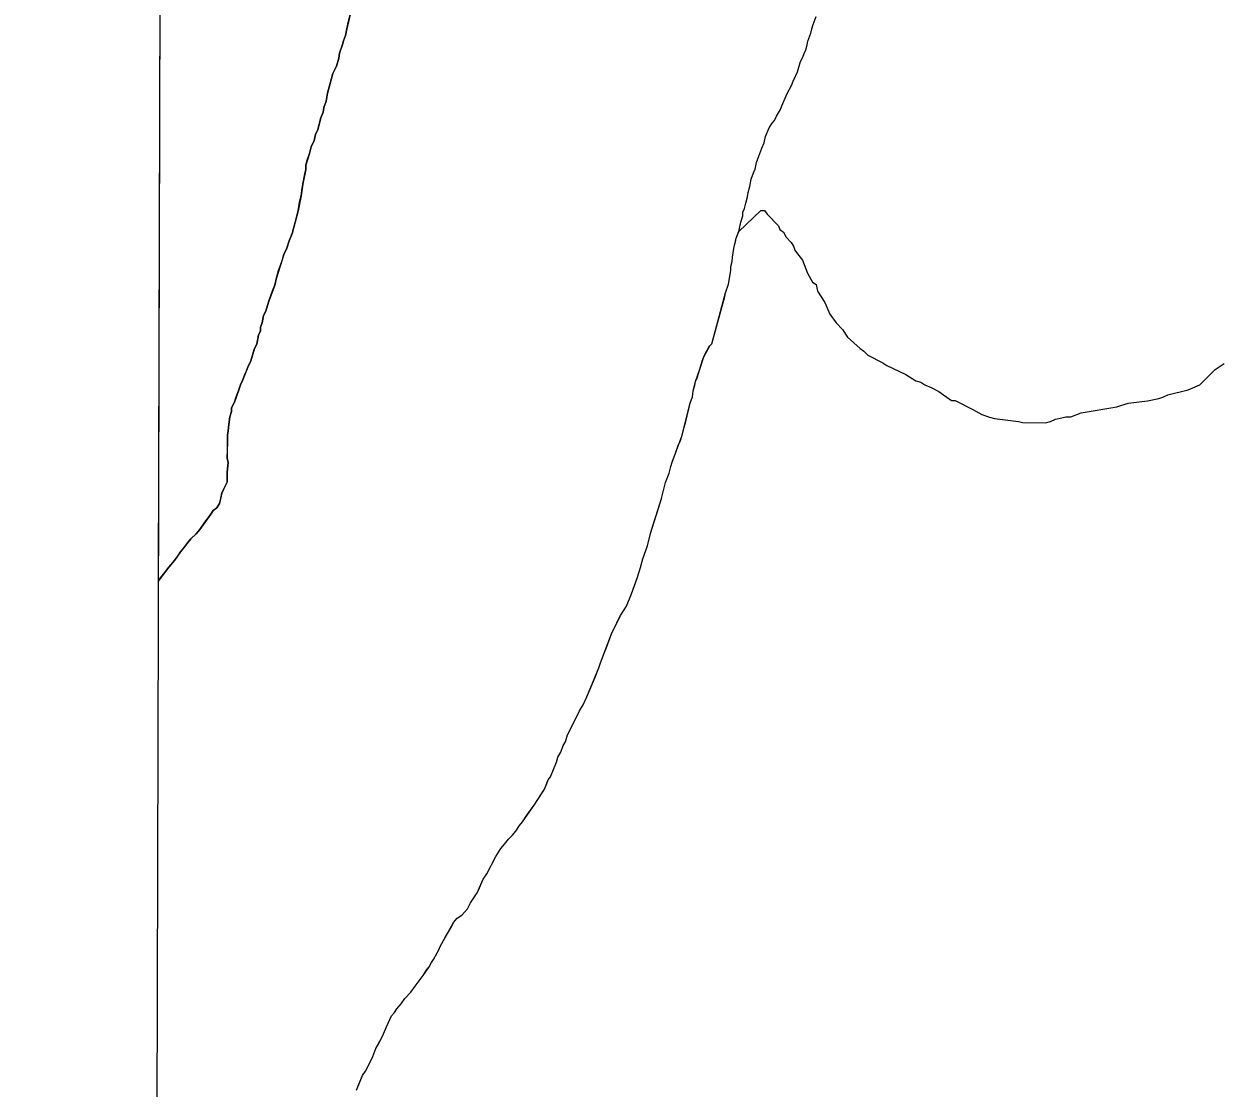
# Model space of a CAD drawing. Extents: x 3172231 to 3210228, y 940198 to 965780.
# Drawn here: x 3176486.7 to 3176828.9, y 958866.5 to 959171.8 of the extents above; entities that cross this region are included whole.
import ezdxf

# ---------------------------------------------------------------- set-up
doc = ezdxf.new("R2010")
doc.units = 0
for name, color, linetype in [('V-GRID-FRAM', 7, 'Continuous'), ('V-SITE-VEGE', 7, 'Continuous'), ('V-TOPO-SHOR', 7, 'Continuous')]:
    doc.layers.add(name, color=color, linetype=linetype)

msp = doc.modelspace()

# ---------------------------------------------------------------- linework, layer by layer
at = {"layer": 'V-GRID-FRAM'}
msp.add_lwpolyline([(3176539.592, 963919.479), (3207827.662, 963842.116), (3207790.623, 945652.442), (3176486.679, 945729.845), (3176539.592, 963919.479)], dxfattribs=at)
at = {"layer": 'V-SITE-VEGE'}
for p, q in [((3176525.316, 959012.045), (3176527.28, 959686.933)), ((3176580.912, 959177.357), (3176579.171, 959169.845)), ((3176579.171, 959169.845), (3176578.95, 959168.382)), ((3176578.09, 959165.88), (3176577.232, 959163.377)), ((3176578.309, 959166.922), (3176578.09, 959165.88)), ((3176578.95, 959168.382), (3176578.309, 959166.922)), ((3176577.232, 959163.377), (3176577.009, 959161.917)), ((3176576.361, 959159.621), (3176575.296, 959157.538)), ((3176577.009, 959161.917), (3176576.361, 959159.621)), ((3176575.296, 959157.538), (3176573.783, 959151.906)), ((3176573.783, 959151.906), (3176573.341, 959149.608)), ((3176573.341, 959149.608), (3176572.7, 959147.732)), ((3176572.476, 959146.481), (3176571.835, 959144.814)), ((3176572.7, 959147.732), (3176572.476, 959146.481)), ((3176571.835, 959144.814), (3176570.969, 959141.472)), ((3176569.896, 959138.346), (3176569.044, 959136.472)), ((3176570.328, 959140.015), (3176569.896, 959138.346)), ((3176570.969, 959141.472), (3176570.328, 959140.015)), ((3176569.044, 959136.472), (3176568.608, 959134.592)), ((3176568.608, 959134.592), (3176567.532, 959131.256)), ((3176567.52, 959130.003), (3176566.648, 959125.827)), ((3176567.532, 959131.256), (3176567.52, 959130.003)), ((3176566.648, 959125.827), (3176566.197, 959122.485)), ((3176566.197, 959122.485), (3176565.323, 959118.1)), ((3176565.323, 959118.1), (3176563.59, 959111.632)), ((3176691.668, 959112.206), (3176698.021, 959118.278)), ((3176698.021, 959118.278), (3176699.116, 959118.27)), ((3176699.116, 959118.27), (3176699.837, 959117.168)), ((3176699.837, 959117.168), (3176703.094, 959113.852)), ((3176563.59, 959111.632), (3176562.736, 959109.549)), ((3176690.947, 959110.283), (3176691.668, 959112.206)), ((3176703.094, 959113.852), (3176703.448, 959112.755)), ((3176703.448, 959112.755), (3176704.535, 959112.015)), ((3176704.535, 959112.015), (3176705.252, 959110.551)), ((3176562.091, 959107.463), (3176561.237, 959105.589)), ((3176562.736, 959109.549), (3176562.091, 959107.463)), ((3176690.294, 959107.36), (3176690.947, 959110.283)), ((3176705.252, 959110.551), (3176706.698, 959109.074)), ((3176706.698, 959109.074), (3176707.419, 959107.975)), ((3176707.419, 959107.975), (3176707.775, 959106.875)), ((3176561.237, 959105.589), (3176559.087, 959098.914)), ((3176689.841, 959103.602), (3176689.853, 959104.851)), ((3176689.853, 959104.851), (3176690.294, 959107.36)), ((3176707.775, 959106.875), (3176708.494, 959105.775)), ((3176708.494, 959105.775), (3176709.938, 959103.936)), ((3176688.737, 959097.126), (3176689.401, 959101.093)), ((3176689.401, 959101.093), (3176689.411, 959102.138)), ((3176689.411, 959102.138), (3176689.841, 959103.602)), ((3176709.938, 959103.936), (3176711.366, 959100.272)), ((3176559.087, 959098.914), (3176558.648, 959096.827)), ((3176711.366, 959100.272), (3176712.803, 959097.706)), ((3176712.803, 959097.706), (3176713.893, 959096.964)), ((3176558.648, 959096.827), (3176556.934, 959092.242)), ((3176683.984, 959080.019), (3176687.879, 959094.624)), ((3176687.879, 959094.624), (3176688.737, 959097.126)), ((3176713.893, 959096.964), (3176714.241, 959095.138)), ((3176714.241, 959095.138), (3176716.402, 959091.832)), ((3176556.934, 959092.242), (3176556.072, 959089.321)), ((3176716.402, 959091.832), (3176717.831, 959088.535)), ((3176555.433, 959088.072), (3176554.997, 959085.985)), ((3176556.072, 959089.321), (3176555.433, 959088.072)), ((3176717.831, 959088.535), (3176719.633, 959085.963)), ((3176554.554, 959083.687), (3176553.919, 959082.438)), ((3176554.567, 959084.734), (3176554.554, 959083.687)), ((3176554.997, 959085.985), (3176554.567, 959084.734)), ((3176719.633, 959085.963), (3176721.442, 959084.121)), ((3176721.442, 959084.121), (3176722.881, 959081.918)), ((3176553.919, 959082.438), (3176553.477, 959079.933)), ((3176722.881, 959081.918), (3176726.502, 959078.6)), ((3176552.838, 959078.684), (3176551.763, 959075.139)), ((3176553.477, 959079.933), (3176552.838, 959078.684)), ((3176681.649, 959076.276), (3176683.349, 959079.397)), ((3176683.349, 959079.397), (3176683.984, 959080.019)), ((3176726.502, 959078.6), (3176727.592, 959077.861)), ((3176727.592, 959077.861), (3176728.675, 959076.757)), ((3176728.675, 959076.757), (3176733.038, 959074.525)), ((3176550.909, 959073.265), (3176549.412, 959069.513)), ((3176551.763, 959075.139), (3176550.909, 959073.265)), ((3176680.572, 959072.728), (3176681.649, 959076.276)), ((3176733.038, 959074.525), (3176734.125, 959073.787)), ((3176734.125, 959073.787), (3176739.577, 959071.182)), ((3176828.29, 959072.579), (3176830.862, 959074.379)), ((3176679.286, 959069.185), (3176680.572, 959072.728)), ((3176739.577, 959071.182), (3176742.481, 959069.333)), ((3176823.872, 959068.237), (3176828.29, 959072.579)), ((3176548.341, 959066.804), (3176547.055, 959063.258)), ((3176548.773, 959068.262), (3176548.341, 959066.804)), ((3176549.412, 959069.513), (3176548.773, 959068.262)), ((3176678.409, 959064.801), (3176678.634, 959066.472)), ((3176678.634, 959066.472), (3176679.286, 959069.185)), ((3176742.481, 959069.333), (3176743.939, 959068.954)), ((3176743.939, 959068.954), (3176745.026, 959068.215)), ((3176745.026, 959068.215), (3176746.845, 959067.467)), ((3176746.845, 959067.467), (3176749.024, 959066.353)), ((3176749.024, 959066.353), (3176752.651, 959063.764)), ((3176814.722, 959065.399), (3176820.573, 959066.808)), ((3176820.573, 959066.808), (3176823.872, 959068.237)), ((3176547.055, 959063.258), (3176546.203, 959061.593)), ((3176675.38, 959053.535), (3176677.764, 959062.927)), ((3176677.764, 959062.927), (3176678.409, 959064.801)), ((3176752.651, 959063.764), (3176753.747, 959063.754)), ((3176753.747, 959063.754), (3176758.834, 959061.155)), ((3176800.087, 959061.88), (3176803.382, 959062.945)), ((3176803.382, 959062.945), (3176808.867, 959063.627)), ((3176808.867, 959063.627), (3176812.156, 959064.325)), ((3176812.156, 959064.325), (3176813.254, 959064.682)), ((3176813.254, 959064.682), (3176814.722, 959065.399)), ((3176546.192, 959060.549), (3176545.762, 959059.089)), ((3176546.203, 959061.593), (3176546.192, 959060.549)), ((3176758.834, 959061.155), (3176761.376, 959059.672)), ((3176761.376, 959059.672), (3176763.559, 959058.923)), ((3176786.922, 959059.081), (3176789.851, 959060.148)), ((3176789.851, 959060.148), (3176800.087, 959061.88)), ((3176545.762, 959059.089), (3176545.316, 959055.955)), ((3176763.559, 959058.923), (3176765.015, 959058.544)), ((3176765.015, 959058.544), (3176771.943, 959057.751)), ((3176771.943, 959057.751), (3176773.037, 959057.377)), ((3176773.037, 959057.377), (3176779.607, 959057.317)), ((3176779.607, 959057.317), (3176781.069, 959057.669)), ((3176781.069, 959057.669), (3176782.536, 959058.386)), ((3176782.536, 959058.386), (3176784.364, 959058.737)), ((3176784.364, 959058.737), (3176785.462, 959059.091)), ((3176785.462, 959059.091), (3176786.922, 959059.081)), ((3176545.088, 959053.866), (3176545.027, 959047.173)), ((3176545.306, 959054.909), (3176545.088, 959053.866)), ((3176545.316, 959055.955), (3176545.306, 959054.909)), ((3176672.595, 959046.031), (3176675.38, 959053.535)), ((3176545.226, 959045.916), (3176544.992, 959043.2)), ((3176545.027, 959047.173), (3176545.226, 959045.916)), ((3176672.165, 959044.779), (3176672.595, 959046.031)), ((3176544.992, 959043.2), (3176544.966, 959040.272)), ((3176670.66, 959040.192), (3176671.731, 959042.901)), ((3176671.731, 959042.901), (3176672.165, 959044.779)), ((3176544.966, 959040.272), (3176543.901, 959038.191)), ((3176669.572, 959035.6), (3176670.66, 959040.192)), ((3176543.475, 959037.149), (3176542.819, 959034.226)), ((3176543.901, 959038.191), (3176543.475, 959037.149)), ((3176666.346, 959025.592), (3176669.572, 959035.6)), ((3176540.919, 959032.149), (3176540.284, 959031.111)), ((3176541.969, 959032.979), (3176540.919, 959032.149)), ((3176542.819, 959034.226), (3176541.969, 959032.979)), ((3176540.284, 959031.111), (3176537.105, 959026.749)), ((3176536.049, 959025.504), (3176534.572, 959024.052)), ((3176537.105, 959026.749), (3176536.049, 959025.504)), ((3176665.478, 959022.04), (3176666.346, 959025.592)), ((3176534.572, 959024.052), (3176531.611, 959020.314)), ((3176664.19, 959018.291), (3176665.478, 959022.04)), ((3176531.611, 959020.314), (3176529.915, 959017.82)), ((3176528.225, 959015.954), (3176526.742, 959013.875)), ((3176529.915, 959017.82), (3176528.225, 959015.954)), ((3176662.678, 959013.074), (3176663.541, 959015.786)), ((3176663.541, 959015.786), (3176664.19, 959018.291)), ((3176526.742, 959013.875), (3176525.316, 959012.045)), ((3176660.962, 959008.28), (3176662.678, 959013.074)), ((3176659.467, 959004.739), (3176660.962, 959008.28)), ((3176655.214, 958996.828), (3176657.769, 959002.034)), ((3176657.769, 959002.034), (3176659.467, 959004.739)), ((3176652, 958988.492), (3176655.214, 958996.828)), ((3176651.57, 958987.034), (3176652, 958988.492)), ((3176648.15, 958978.697), (3176651.57, 958987.034)), ((3176647.083, 958976.405), (3176648.15, 958978.697)), ((3176642.614, 958967.871), (3176646.022, 958974.742)), ((3176646.022, 958974.742), (3176647.083, 958976.405)), ((3176641.967, 958965.786), (3176642.614, 958967.871)), ((3176640.687, 958962.868), (3176641.33, 958964.746)), ((3176641.33, 958964.746), (3176641.967, 958965.786)), ((3176639.405, 958959.951), (3176639.837, 958961.411)), ((3176639.837, 958961.411), (3176640.687, 958962.868)), ((3176637.697, 958955.784), (3176639.405, 958959.951)), ((3176635.991, 958952.245), (3176637.06, 958954.952)), ((3176637.06, 958954.952), (3176637.697, 958955.784)), ((3176633.021, 958947.667), (3176635.991, 958952.245)), ((3176629.634, 958942.889), (3176633.021, 958947.667)), ((3176626.668, 958938.943), (3176627.725, 958940.188)), ((3176627.725, 958940.188), (3176628.786, 958941.851)), ((3176628.786, 958941.851), (3176629.634, 958942.889)), ((3176623.498, 958935.205), (3176624.557, 958936.452)), ((3176624.557, 958936.452), (3176625.614, 958937.907)), ((3176625.614, 958937.907), (3176626.668, 958938.943)), ((3176619.46, 958927.923), (3176622.013, 958932.92)), ((3176622.013, 958932.92), (3176623.498, 958935.205)), ((3176616.693, 958922.51), (3176618.403, 958926.468)), ((3176618.403, 958926.468), (3176619.46, 958927.923)), ((3176613.932, 958917.932), (3176614.784, 958919.599)), ((3176614.784, 958919.599), (3176616.693, 958922.51)), ((3176610.981, 958915.241), (3176612.242, 958916.067)), ((3176612.242, 958916.067), (3176613.932, 958917.932)), ((3176606.522, 958907.961), (3176609.922, 958913.994)), ((3176609.922, 958913.994), (3176610.981, 958915.241)), ((3176605.244, 958905.253), (3176606.522, 958907.961)), ((3176602.908, 958901.301), (3176603.547, 958902.552)), ((3176603.547, 958902.552), (3176604.181, 958903.381)), ((3176604.181, 958903.381), (3176605.244, 958905.253)), ((3176598.883, 958895.689), (3176601.212, 958898.806)), ((3176601.212, 958898.806), (3176602.908, 958901.301)), ((3176597.614, 958894.028), (3176598.883, 958895.689)), ((3176594.865, 958890.706), (3176595.924, 958892.16)), ((3176595.924, 958892.16), (3176597.614, 958894.028)), ((3176592.96, 958888.214), (3176593.597, 958889.254)), ((3176593.597, 958889.254), (3176594.865, 958890.706)), ((3176590.624, 958884.052), (3176592.115, 958887.176)), ((3176592.115, 958887.176), (3176592.96, 958888.214)), ((3176589.553, 958881.343), (3176590.624, 958884.052)), ((3176587.64, 958877.804), (3176589.553, 958881.343)), ((3176584.654, 958871.349), (3176586.782, 958875.51)), ((3176586.782, 958875.51), (3176587.64, 958877.804)), ((3176583.806, 958870.099), (3176584.654, 958871.349)), ((3176582.096, 958865.934), (3176583.806, 958870.099))]:
    msp.add_line(p, q, dxfattribs=at)
at = {"layer": 'V-TOPO-SHOR'}
for points in [[(3176578.309, 959166.922), (3176578.948, 959168.382), (3176579.171, 959169.845), (3176579.607, 959171.723), (3176580.259, 959174.434)], [(3176695.283, 959127.185), (3176695.926, 959129.061), (3176696.354, 959130.101), (3176696.79, 959131.981), (3176697.433, 959133.857), (3176698.289, 959136.151), (3176698.93, 959137.609), (3176699.366, 959139.487), (3176700.433, 959141.988), (3176701.281, 959143.235), (3176701.916, 959144.064), (3176702.555, 959145.314), (3176703.618, 959147.188), (3176704.046, 959148.23), (3176705.541, 959151.771), (3176706.817, 959154.061), (3176707.245, 959155.312), (3176708.099, 959156.977), (3176708.525, 959158.019), (3176709.387, 959160.94), (3176710.026, 959162.187), (3176710.454, 959163.23), (3176710.882, 959164.272), (3176711.312, 959165.732), (3176711.531, 959166.777), (3176712.39, 959169.068), (3176712.609, 959170.322), (3176713.039, 959171.571), (3176713.897, 959173.865)], [(3176525.316, 959012.04), (3176525.897, 959012.837), (3176526.742, 959013.875), (3176528.225, 959015.954), (3176529.915, 959017.82), (3176530.974, 959019.274), (3176531.611, 959020.314), (3176532.667, 959021.559), (3176533.726, 959023.013), (3176534.572, 959024.052), (3176536.049, 959025.504), (3176537.105, 959026.749), (3176538.588, 959028.828), (3176539.223, 959029.659), (3176540.284, 959031.111), (3176540.919, 959032.151), (3176541.971, 959032.979), (3176542.819, 959034.226), (3176543.038, 959035.271), (3176543.475, 959037.149), (3176543.901, 959038.191), (3176544.966, 959040.272), (3176544.98, 959041.736), (3176544.992, 959043.2), (3176545.226, 959045.916), (3176545.027, 959047.173), (3176545.05, 959049.682), (3176545.064, 959051.147), (3176545.078, 959052.82), (3176545.088, 959053.866), (3176545.306, 959054.909), (3176545.316, 959055.955), (3176545.539, 959057.626), (3176545.762, 959059.089), (3176546.192, 959060.549), (3176546.203, 959061.593), (3176547.055, 959063.258), (3176547.485, 959064.51), (3176548.341, 959066.804), (3176548.773, 959068.264), (3176549.412, 959069.513), (3176550.053, 959071.18), (3176550.481, 959072.223), (3176550.909, 959073.265), (3176551.763, 959075.139), (3176552.41, 959077.433), (3176552.838, 959078.684), (3176553.477, 959079.933), (3176553.919, 959082.438), (3176554.556, 959083.687), (3176554.567, 959084.734), (3176554.997, 959085.985), (3176555.433, 959088.072), (3176556.072, 959089.321), (3176556.504, 959090.99), (3176556.934, 959092.242), (3176557.579, 959094.118), (3176558.005, 959095.16), (3176558.648, 959096.827), (3176559.087, 959098.914), (3176559.732, 959101.001), (3176560.162, 959102.252), (3176560.805, 959104.128), (3176561.237, 959105.589), (3176562.091, 959107.463), (3176562.736, 959109.549), (3176563.592, 959111.632), (3176564.022, 959113.092), (3176564.456, 959114.762), (3176565.323, 959118.1), (3176565.763, 959120.607), (3176566.197, 959122.485), (3176566.42, 959123.947), (3176566.648, 959125.827), (3176567.299, 959128.749), (3176567.52, 959130.003), (3176567.532, 959131.256), (3176567.963, 959132.716), (3176568.608, 959134.592), (3176569.044, 959136.472), (3176569.896, 959138.346), (3176570.328, 959140.015), (3176570.969, 959141.474), (3176571.835, 959144.812), (3176572.478, 959146.481), (3176572.7, 959147.732), (3176573.343, 959149.608), (3176573.783, 959151.906), (3176574.647, 959155.036), (3176575.296, 959157.538), (3176576.361, 959159.621), (3176577.009, 959161.917), (3176577.232, 959163.377), (3176578.09, 959165.88), (3176578.309, 959166.922)], [(3176609.922, 958913.994), (3176610.981, 958915.241), (3176612.242, 958916.067), (3176613.932, 958917.932), (3176614.784, 958919.599), (3176616.693, 958922.51), (3176617.334, 958923.968), (3176618.401, 958926.468), (3176619.46, 958927.923), (3176622.013, 958932.92), (3176623.498, 958935.205), (3176624.557, 958936.452), (3176625.614, 958937.907), (3176626.668, 958938.943), (3176627.725, 958940.188), (3176628.786, 958941.851), (3176629.634, 958942.889), (3176630.904, 958944.761), (3176633.021, 958947.669), (3176635.354, 958951.204), (3176635.991, 958952.245), (3176636.632, 958953.912), (3176637.06, 958954.952), (3176637.697, 958955.784), (3176639.405, 958959.951), (3176639.837, 958961.411), (3176640.687, 958962.868), (3176641.33, 958964.746), (3176641.967, 958965.786), (3176642.614, 958967.871), (3176644.316, 958971.203), (3176646.022, 958974.742), (3176647.083, 958976.405), (3176648.15, 958978.697), (3176649.004, 958980.779), (3176650.499, 958984.322), (3176651.57, 958987.032), (3176652, 958988.492), (3176652.858, 958990.784), (3176653.714, 958992.869), (3176655.214, 958996.828), (3176656.278, 958998.91), (3176657.13, 959000.784), (3176657.769, 959002.034), (3176659.467, 959004.739), (3176660.962, 959008.28), (3176662.035, 959011.407), (3176662.678, 959013.074), (3176663.541, 959015.786), (3176664.19, 959018.291), (3176665.478, 959022.042), (3176666.346, 959025.59), (3176666.992, 959027.468), (3176667.852, 959030.177), (3176668.284, 959031.637), (3176669.572, 959035.6), (3176670.225, 959038.314), (3176670.66, 959040.192), (3176671.731, 959042.901), (3176672.165, 959044.779), (3176672.595, 959046.031), (3176673.453, 959048.322), (3176674.311, 959050.825), (3176674.95, 959052.283), (3176675.38, 959053.535), (3176676.031, 959056.039), (3176676.464, 959057.708), (3176677.764, 959062.925), (3176678.409, 959064.801), (3176678.634, 959066.472), (3176679.067, 959068.143), (3176679.286, 959069.185), (3176679.714, 959070.228), (3176680.572, 959072.728), (3176681.219, 959075.024), (3176681.649, 959076.276), (3176682.288, 959077.525), (3176683.138, 959078.981), (3176683.351, 959079.397), (3176683.984, 959080.019), (3176687.662, 959093.579), (3176687.879, 959094.624), (3176688.737, 959097.126), (3176688.956, 959098.171), (3176689.401, 959101.093), (3176689.411, 959102.14), (3176689.841, 959103.6), (3176689.853, 959104.853), (3176690.294, 959107.36), (3176690.73, 959109.238), (3176690.947, 959110.283), (3176691.805, 959112.574), (3176692.243, 959114.872), (3176692.889, 959116.748), (3176692.897, 959117.795), (3176693.325, 959118.835), (3176693.757, 959120.295), (3176694.191, 959122.173), (3176694.412, 959123.427), (3176694.844, 959125.098), (3176695.283, 959127.185)], [(3176582.096, 958865.934), (3176582.737, 958867.601), (3176583.806, 958870.099), (3176584.654, 958871.349), (3176585.506, 958873.014), (3176586.782, 958875.51), (3176587.64, 958877.804), (3176588.49, 958879.26), (3176589.553, 958881.343), (3176590.624, 958884.052), (3176592.115, 958887.176), (3176592.96, 958888.214), (3176593.597, 958889.254), (3176594.865, 958890.706), (3176595.924, 958892.16), (3176597.614, 958894.028), (3176598.883, 958895.689), (3176601.212, 958898.806), (3176602.273, 958900.469), (3176602.908, 958901.301), (3176603.547, 958902.55), (3176604.181, 958903.381), (3176605.244, 958905.253), (3176605.883, 958906.503), (3176605.883, 958906.711), (3176606.522, 958907.961), (3176607.585, 958909.835), (3176609.285, 958912.747), (3176609.922, 958913.994)]]:
    msp.add_lwpolyline(points, dxfattribs=at)

doc.saveas('drawing.dxf')
